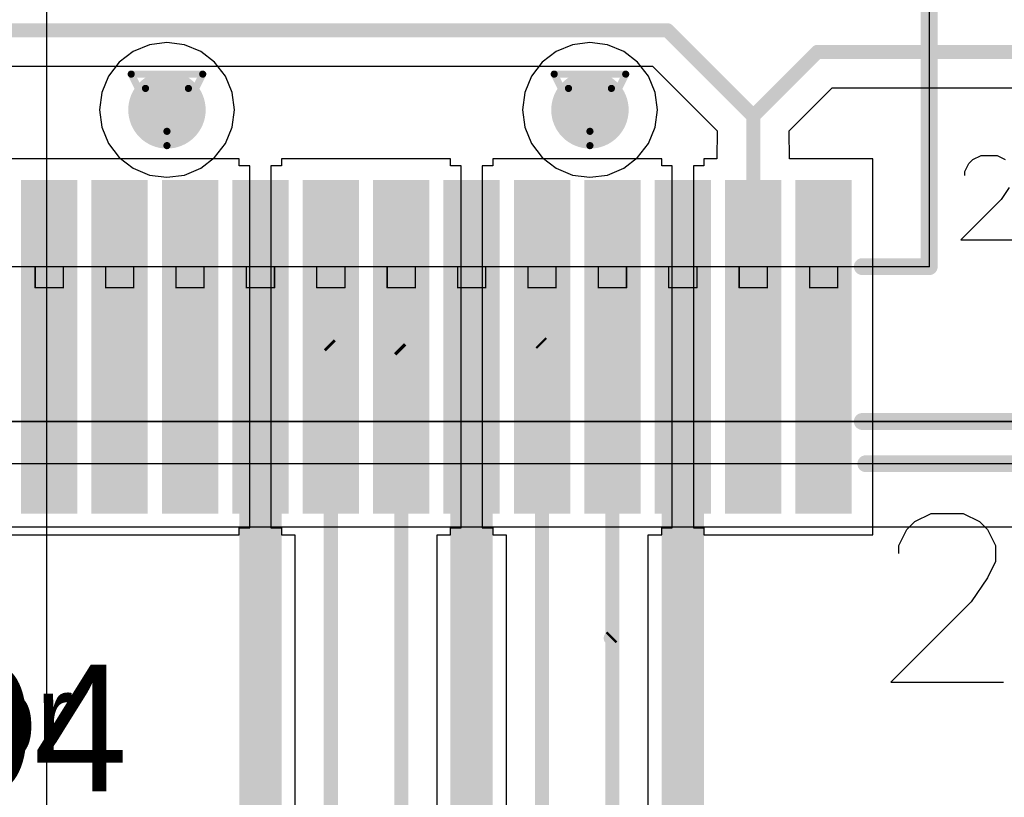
# Model space of a CAD drawing. Header units: millimetres. Extents: x 138 to 555, y 26 to 334.
# Tile 476 of 656: x 281.36 to 288.35, y 143.44 to 148.96. Entities that reach past the tile are written whole.
import ezdxf

# ---------------------------------------------------------------- set-up
doc = ezdxf.new("R2010")
doc.units = ezdxf.units.MM
for name, color, linetype in [('BottomLayer', 5, 'Continuous'), ('DrillDrawing', 1, 'Continuous'), ('Mechanical20', 56, 'Continuous'), ('Mechanical27', 56, 'Continuous'), ('MidLayer1', 16, 'Continuous'), ('MidLayer2', 76, 'Continuous'), ('MidLayer3', 90, 'Continuous'), ('MidLayer4', 156, 'Continuous'), ('MultiLayer', 9, 'Continuous'), ('TopLayer', 1, 'Continuous'), ('TopOverlay', 2, 'Continuous'), ('TopPaste', 8, 'Continuous'), ('TopSolder', 216, 'Continuous'), ('ViaHoleLayer', 16, 'Continuous')]:
    doc.layers.add(name, color=color, linetype=linetype)

# ---------------------------------------------------------------- blocks, each defined once
blk = doc.blocks.new('CON_SAMTEC_QSH_030_01_F_D_A_LCD_MB1230_505')
at = {"layer": 'Mechanical20', "const_width": 0.00999998}
blk.add_lwpolyline([(11.00000086, 4.14999932), (-11.00000086, 4.14999932)], dxfattribs=at)
at = {"layer": 'Mechanical27'}
for p, q in [((-8.22504324, 2.10993482), (-8.624956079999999, 2.10993482)), ((-8.51069672, 1.82428134), (-8.22504324, 2.10993482)), ((-8.5678264, 1.73858682), (-8.51069672, 1.82428134)), ((-8.25360808, 1.62432492), (-8.282172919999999, 1.56719524)), ((-8.25360808, 1.65288976), (-8.25360808, 1.62432492)), ((-8.48212934, 1.51006556), (-8.53926156, 1.5386304)), ((-8.31073776, 1.5386304), (-8.36786998, 1.51006556)), ((-8.282172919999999, 1.56719524), (-8.31073776, 1.5386304)), ((-8.36786998, 1.51006556), (-8.48212934, 1.51006556))]:
    blk.add_line(p, q, dxfattribs=at)
at = {"layer": 'Mechanical27', "const_width": 0.00999998}
for points in [[(10.80000126, 3.70000022), (-10.80000126, 3.70000022)], [(8.60000058, 3.40000082), (-8.60000058, 3.40000082)], [(-7.15000094, 2.45000018), (-7.35000054, 2.45000018)], [(-7.35000054, 2.45000018), (-7.35000054, 2.30000048)], [(-7.15000094, 2.45000018), (-7.15000094, 2.30000048)], [(-6.6499994, 2.45000018), (-6.849999, 2.45000018)], [(-6.849999, 2.45000018), (-6.849999, 2.30000048)], [(-6.6499994, 2.45000018), (-6.6499994, 2.30000048)], [(-6.1500004, 2.45000018), (-6.35, 2.45000018)], [(-6.35, 2.45000018), (-6.35, 2.30000048)], [(-6.1500004, 2.45000018), (-6.1500004, 2.30000048)], [(-5.649998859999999, 2.45000018), (-5.850001, 2.45000018)], [(-5.850001, 2.45000018), (-5.850001, 2.30000048)], [(-5.649998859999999, 2.45000018), (-5.649998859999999, 2.30000048)], [(-5.149999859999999, 2.45000018), (-5.349999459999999, 2.45000018)], [(-5.349999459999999, 2.45000018), (-5.349999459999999, 2.30000048)], [(-5.149999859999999, 2.45000018), (-5.149999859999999, 2.30000048)], [(-4.65000086, 2.45000018), (-4.85000046, 2.45000018)], [(-4.85000046, 2.45000018), (-4.85000046, 2.30000048)], [(-4.65000086, 2.45000018), (-4.65000086, 2.30000048)], [(-4.14999932, 2.45000018), (-4.34999892, 2.45000018)], [(-4.34999892, 2.45000018), (-4.34999892, 2.30000048)], [(-4.14999932, 2.45000018), (-4.14999932, 2.30000048)], [(-3.65000032, 2.45000018), (-3.84999992, 2.45000018)], [(-3.84999992, 2.45000018), (-3.84999992, 2.30000048)], [(-3.65000032, 2.45000018), (-3.65000032, 2.30000048)], [(-3.14999878, 2.45000018), (-3.35000092, 2.45000018)], [(-3.35000092, 2.45000018), (-3.35000092, 2.30000048)], [(-3.14999878, 2.45000018), (-3.14999878, 2.30000048)], [(-2.64999978, 2.45000018), (-2.84999938, 2.45000018)], [(-2.84999938, 2.45000018), (-2.84999938, 2.30000048)], [(-2.64999978, 2.45000018), (-2.64999978, 2.30000048)], [(-2.15000078, 2.45000018), (-2.35000038, 2.45000018)], [(-2.35000038, 2.45000018), (-2.35000038, 2.30000048)], [(-2.15000078, 2.45000018), (-2.15000078, 2.30000048)], [(-1.64999924, 2.45000018), (-1.84999884, 2.45000018)], [(-1.84999884, 2.45000018), (-1.84999884, 2.30000048)], [(-1.64999924, 2.45000018), (-1.64999924, 2.30000048)], [(7.999999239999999, 2.30000048), (-7.999999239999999, 2.30000048)], [(-7.999999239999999, 2.30000048), (-7.999999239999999, 0.2499995)], [(-7.15000094, 2.30000048), (-7.35000054, 2.30000048)], [(-6.6499994, 2.30000048), (-6.849999, 2.30000048)], [(-6.1500004, 2.30000048), (-6.35, 2.30000048)], [(-5.649998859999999, 2.30000048), (-5.850001, 2.30000048)], [(-5.149999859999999, 2.30000048), (-5.349999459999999, 2.30000048)], [(-4.65000086, 2.30000048), (-4.85000046, 2.30000048)], [(-4.14999932, 2.30000048), (-4.34999892, 2.30000048)], [(-3.65000032, 2.30000048), (-3.84999992, 2.30000048)], [(-3.14999878, 2.30000048), (-3.35000092, 2.30000048)], [(-2.64999978, 2.30000048), (-2.84999938, 2.30000048)], [(-2.15000078, 2.30000048), (-2.35000038, 2.30000048)], [(-1.64999924, 2.30000048), (-1.84999884, 2.30000048)]]:
    blk.add_lwpolyline(points, dxfattribs=at)
at = {"layer": 'Mechanical27', "const_width": 0.00499872}
for points in [[(-7.3524999, 2.45000018, 1), (-7.347501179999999, 2.45000018, 1)], [(-7.3524999, 2.45000018, 1), (-7.347501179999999, 2.45000018, 1)], [(-7.1525003, 2.45000018, 1), (-7.147501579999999, 2.45000018, 1)], [(-7.1525003, 2.45000018, 1), (-7.147501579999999, 2.45000018, 1)], [(-6.852498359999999, 2.45000018, 1), (-6.84749964, 2.45000018, 1)], [(-6.852498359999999, 2.45000018, 1), (-6.84749964, 2.45000018, 1)], [(-6.652498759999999, 2.45000018, 1), (-6.64750004, 2.45000018, 1)], [(-6.652498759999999, 2.45000018, 1), (-6.64750004, 2.45000018, 1)], [(-6.352499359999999, 2.45000018, 1), (-6.34750064, 2.45000018, 1)], [(-6.352499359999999, 2.45000018, 1), (-6.34750064, 2.45000018, 1)], [(-6.15249976, 2.45000018, 1), (-6.14750104, 2.45000018, 1)], [(-6.15249976, 2.45000018, 1), (-6.14750104, 2.45000018, 1)], [(-5.85250036, 2.45000018, 1), (-5.84750164, 2.45000018, 1)], [(-5.85250036, 2.45000018, 1), (-5.84750164, 2.45000018, 1)], [(-5.65249822, 2.45000018, 1), (-5.647499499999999, 2.45000018, 1)], [(-5.65249822, 2.45000018, 1), (-5.647499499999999, 2.45000018, 1)], [(-5.35249882, 2.45000018, 1), (-5.3475001, 2.45000018, 1)], [(-5.35249882, 2.45000018, 1), (-5.3475001, 2.45000018, 1)], [(-5.152499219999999, 2.45000018, 1), (-5.1475005, 2.45000018, 1)], [(-5.152499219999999, 2.45000018, 1), (-5.1475005, 2.45000018, 1)], [(-4.852499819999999, 2.45000018, 1), (-4.8475011, 2.45000018, 1)], [(-4.852499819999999, 2.45000018, 1), (-4.8475011, 2.45000018, 1)], [(-4.652500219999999, 2.45000018, 1), (-4.6475015, 2.45000018, 1)], [(-4.652500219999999, 2.45000018, 1), (-4.6475015, 2.45000018, 1)], [(-4.35249828, 2.45000018, 1), (-4.34749956, 2.45000018, 1)], [(-4.35249828, 2.45000018, 1), (-4.34749956, 2.45000018, 1)], [(-4.15249868, 2.45000018, 1), (-4.14749996, 2.45000018, 1)], [(-4.15249868, 2.45000018, 1), (-4.14749996, 2.45000018, 1)], [(-3.85249928, 2.45000018, 1), (-3.84750056, 2.45000018, 1)], [(-3.85249928, 2.45000018, 1), (-3.84750056, 2.45000018, 1)], [(-3.65249968, 2.45000018, 1), (-3.64750096, 2.45000018, 1)], [(-3.65249968, 2.45000018, 1), (-3.64750096, 2.45000018, 1)], [(-3.35250028, 2.45000018, 1), (-3.34750156, 2.45000018, 1)], [(-3.35250028, 2.45000018, 1), (-3.34750156, 2.45000018, 1)], [(-3.15249814, 2.45000018, 1), (-3.14749942, 2.45000018, 1)], [(-3.15249814, 2.45000018, 1), (-3.14749942, 2.45000018, 1)], [(-2.85249874, 2.45000018, 1), (-2.84750002, 2.45000018, 1)], [(-2.85249874, 2.45000018, 1), (-2.84750002, 2.45000018, 1)], [(-2.65249914, 2.45000018, 1), (-2.64750042, 2.45000018, 1)], [(-2.65249914, 2.45000018, 1), (-2.64750042, 2.45000018, 1)], [(-2.35249974, 2.45000018, 1), (-2.34750102, 2.45000018, 1)], [(-2.35249974, 2.45000018, 1), (-2.34750102, 2.45000018, 1)], [(-2.15250014, 2.45000018, 1), (-2.14750142, 2.45000018, 1)], [(-2.15250014, 2.45000018, 1), (-2.14750142, 2.45000018, 1)], [(-1.8524982, 2.45000018, 1), (-1.84749948, 2.45000018, 1)], [(-1.8524982, 2.45000018, 1), (-1.84749948, 2.45000018, 1)], [(-1.6524986, 2.45000018, 1), (-1.64749988, 2.45000018, 1)], [(-1.6524986, 2.45000018, 1), (-1.64749988, 2.45000018, 1)], [(-8.0024986, 2.30000048, 1), (-7.997499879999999, 2.30000048, 1)], [(-8.0024986, 2.30000048, 1), (-7.997499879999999, 2.30000048, 1)], [(-7.3524999, 2.30000048, 1), (-7.347501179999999, 2.30000048, 1)], [(-7.3524999, 2.30000048, 1), (-7.347501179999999, 2.30000048, 1)], [(-7.1525003, 2.30000048, 1), (-7.147501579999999, 2.30000048, 1)], [(-7.1525003, 2.30000048, 1), (-7.147501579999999, 2.30000048, 1)], [(-6.852498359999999, 2.30000048, 1), (-6.84749964, 2.30000048, 1)], [(-6.852498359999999, 2.30000048, 1), (-6.84749964, 2.30000048, 1)], [(-6.652498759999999, 2.30000048, 1), (-6.64750004, 2.30000048, 1)], [(-6.652498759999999, 2.30000048, 1), (-6.64750004, 2.30000048, 1)], [(-6.352499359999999, 2.30000048, 1), (-6.34750064, 2.30000048, 1)], [(-6.352499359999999, 2.30000048, 1), (-6.34750064, 2.30000048, 1)], [(-6.15249976, 2.30000048, 1), (-6.14750104, 2.30000048, 1)], [(-6.15249976, 2.30000048, 1), (-6.14750104, 2.30000048, 1)], [(-5.85250036, 2.30000048, 1), (-5.84750164, 2.30000048, 1)], [(-5.85250036, 2.30000048, 1), (-5.84750164, 2.30000048, 1)], [(-5.65249822, 2.30000048, 1), (-5.647499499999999, 2.30000048, 1)], [(-5.65249822, 2.30000048, 1), (-5.647499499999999, 2.30000048, 1)], [(-5.35249882, 2.30000048, 1), (-5.3475001, 2.30000048, 1)], [(-5.35249882, 2.30000048, 1), (-5.3475001, 2.30000048, 1)], [(-5.152499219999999, 2.30000048, 1), (-5.1475005, 2.30000048, 1)], [(-5.152499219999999, 2.30000048, 1), (-5.1475005, 2.30000048, 1)], [(-4.852499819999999, 2.30000048, 1), (-4.8475011, 2.30000048, 1)], [(-4.852499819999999, 2.30000048, 1), (-4.8475011, 2.30000048, 1)], [(-4.652500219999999, 2.30000048, 1), (-4.6475015, 2.30000048, 1)], [(-4.652500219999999, 2.30000048, 1), (-4.6475015, 2.30000048, 1)], [(-4.35249828, 2.30000048, 1), (-4.34749956, 2.30000048, 1)], [(-4.35249828, 2.30000048, 1), (-4.34749956, 2.30000048, 1)], [(-4.15249868, 2.30000048, 1), (-4.14749996, 2.30000048, 1)], [(-4.15249868, 2.30000048, 1), (-4.14749996, 2.30000048, 1)], [(-3.85249928, 2.30000048, 1), (-3.84750056, 2.30000048, 1)], [(-3.85249928, 2.30000048, 1), (-3.84750056, 2.30000048, 1)], [(-3.65249968, 2.30000048, 1), (-3.64750096, 2.30000048, 1)], [(-3.65249968, 2.30000048, 1), (-3.64750096, 2.30000048, 1)], [(-3.35250028, 2.30000048, 1), (-3.34750156, 2.30000048, 1)], [(-3.35250028, 2.30000048, 1), (-3.34750156, 2.30000048, 1)], [(-3.15249814, 2.30000048, 1), (-3.14749942, 2.30000048, 1)], [(-3.15249814, 2.30000048, 1), (-3.14749942, 2.30000048, 1)], [(-2.85249874, 2.30000048, 1), (-2.84750002, 2.30000048, 1)], [(-2.85249874, 2.30000048, 1), (-2.84750002, 2.30000048, 1)], [(-2.65249914, 2.30000048, 1), (-2.64750042, 2.30000048, 1)], [(-2.65249914, 2.30000048, 1), (-2.64750042, 2.30000048, 1)], [(-2.35249974, 2.30000048, 1), (-2.34750102, 2.30000048, 1)], [(-2.35249974, 2.30000048, 1), (-2.34750102, 2.30000048, 1)], [(-2.15250014, 2.30000048, 1), (-2.14750142, 2.30000048, 1)], [(-2.15250014, 2.30000048, 1), (-2.14750142, 2.30000048, 1)], [(-1.8524982, 2.30000048, 1), (-1.84749948, 2.30000048, 1)], [(-1.8524982, 2.30000048, 1), (-1.84749948, 2.30000048, 1)], [(-1.6524986, 2.30000048, 1), (-1.64749988, 2.30000048, 1)], [(-1.6524986, 2.30000048, 1), (-1.64749988, 2.30000048, 1)]]:
    blk.add_lwpolyline(points, format="xyb", close=True, dxfattribs=at)
at = {"layer": 'TopLayer'}
for points in [[(-7.400000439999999, 4.00499834), (-7.400000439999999, 1.73500034), (-7.10000104, 4.00499834), (-7.10000104, 1.73500034)], [(-6.8999989, 4.00499834), (-6.8999989, 1.73500034), (-6.5999995, 4.00499834), (-6.5999995, 1.73500034)], [(-6.3999999, 4.00499834), (-6.3999999, 1.73500034), (-6.100000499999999, 4.00499834), (-6.100000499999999, 1.73500034)], [(-5.900000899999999, 4.00499834), (-5.900000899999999, 1.73500034), (-5.600001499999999, 4.00499834), (-5.600001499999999, 1.73500034)], [(-5.39999936, 4.00499834), (-5.39999936, 1.73500034), (-5.09999996, 4.00499834), (-5.09999996, 1.73500034)], [(-4.90000036, 4.00499834), (-4.90000036, 1.73500034), (-4.60000096, 4.00499834), (-4.60000096, 1.73500034)], [(-4.39999882, 4.00499834), (-4.39999882, 1.73500034), (-4.09999942, 4.00499834), (-4.09999942, 1.73500034)], [(-3.89999982, 4.00499834), (-3.89999982, 1.73500034), (-3.60000042, 4.00499834), (-3.60000042, 1.73500034)], [(-3.40000082, 4.00499834), (-3.40000082, 1.73500034), (-3.10000142, 4.00499834), (-3.10000142, 1.73500034)], [(-2.89999928, 4.00499834), (-2.89999928, 1.73500034), (-2.59999988, 4.00499834), (-2.59999988, 1.73500034)], [(-2.40000028, 4.00499834), (-2.40000028, 1.73500034), (-2.10000088, 4.00499834), (-2.10000088, 1.73500034)], [(-1.89999874, 4.00499834), (-1.89999874, 1.73500034), (-1.59999934, 4.00499834), (-1.59999934, 1.73500034)]]:
    blk.add_solid(points, dxfattribs=at)
at = {"layer": 'TopOverlay'}
for p, q in [((-7.7275182, 5.252491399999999), (-8.527346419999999, 5.252491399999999)), ((-8.29882516, 4.68118444), (-7.7275182, 5.252491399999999)), ((-8.41308452, 4.50979286), (-8.29882516, 4.68118444)), ((-8.47021674, 4.395530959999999), (-8.41308452, 4.50979286)), ((-8.47021674, 4.2812716), (-8.47021674, 4.395530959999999)), ((-7.78464788, 4.338401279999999), (-7.78464788, 4.2812716)), ((-8.41308452, 4.167009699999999), (-8.47021674, 4.2812716)), ((-7.78464788, 4.2812716), (-7.841780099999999, 4.167009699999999)), ((-8.355954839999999, 4.109880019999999), (-8.41308452, 4.167009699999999)), ((-7.841780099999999, 4.167009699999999), (-7.898909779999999, 4.109880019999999)), ((-8.24169294, 4.0527478), (-8.355954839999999, 4.109880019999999)), ((-7.898909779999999, 4.109880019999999), (-8.01317168, 4.0527478)), ((-8.01317168, 4.0527478), (-8.24169294, 4.0527478))]:
    blk.add_line(p, q, dxfattribs=at)
at = {"layer": 'TopOverlay', "const_width": 0.11999976}
for points in [[(-7.55000014, 3.70000022), (-10.80000126, 3.70000022)], [(-7.52499892, 3.40000082), (-8.59999804, 3.40000082)], [(-7.999999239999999, 2.30000048), (-7.999999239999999, 0.3499993)], [(-7.52499892, 2.30000048), (-7.999999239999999, 2.30000048)]]:
    blk.add_lwpolyline(points, dxfattribs=at)
at = {"layer": 'TopOverlay', "const_width": 0.05999988}
for points in [[(-7.58000008, 3.70000022, 1), (-7.520000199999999, 3.70000022, 1)], [(-7.55499886, 3.40000082, 1), (-7.494998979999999, 3.40000082, 1)], [(-8.029999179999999, 2.30000048, 1), (-7.9699993, 2.30000048, 1)], [(-8.029999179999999, 2.30000048, 1), (-7.9699993, 2.30000048, 1)], [(-7.55499886, 2.30000048, 1), (-7.494998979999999, 2.30000048, 1)]]:
    blk.add_lwpolyline(points, format="xyb", close=True, dxfattribs=at)
at = {"layer": 'TopPaste'}
for points in [[(-7.400000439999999, 4.00499834), (-7.400000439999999, 1.73500034), (-7.10000104, 4.00499834), (-7.10000104, 1.73500034)], [(-6.8999989, 4.00499834), (-6.8999989, 1.73500034), (-6.5999995, 4.00499834), (-6.5999995, 1.73500034)], [(-6.3999999, 4.00499834), (-6.3999999, 1.73500034), (-6.100000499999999, 4.00499834), (-6.100000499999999, 1.73500034)], [(-5.900000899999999, 4.00499834), (-5.900000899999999, 1.73500034), (-5.600001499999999, 4.00499834), (-5.600001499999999, 1.73500034)], [(-5.39999936, 4.00499834), (-5.39999936, 1.73500034), (-5.09999996, 4.00499834), (-5.09999996, 1.73500034)], [(-4.90000036, 4.00499834), (-4.90000036, 1.73500034), (-4.60000096, 4.00499834), (-4.60000096, 1.73500034)], [(-4.39999882, 4.00499834), (-4.39999882, 1.73500034), (-4.09999942, 4.00499834), (-4.09999942, 1.73500034)], [(-3.89999982, 4.00499834), (-3.89999982, 1.73500034), (-3.60000042, 4.00499834), (-3.60000042, 1.73500034)], [(-3.40000082, 4.00499834), (-3.40000082, 1.73500034), (-3.10000142, 4.00499834), (-3.10000142, 1.73500034)], [(-2.89999928, 4.00499834), (-2.89999928, 1.73500034), (-2.59999988, 4.00499834), (-2.59999988, 1.73500034)], [(-2.40000028, 4.00499834), (-2.40000028, 1.73500034), (-2.10000088, 4.00499834), (-2.10000088, 1.73500034)], [(-1.89999874, 4.00499834), (-1.89999874, 1.73500034), (-1.59999934, 4.00499834), (-1.59999934, 1.73500034)]]:
    blk.add_solid(points, dxfattribs=at)
at = {"layer": 'TopSolder'}
for points in [[(-7.45000034, 4.05499824), (-7.45000034, 1.68500044), (-7.05000114, 4.05499824), (-7.05000114, 1.68500044)], [(-6.949998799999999, 4.05499824), (-6.949998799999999, 1.68500044), (-6.5499996, 4.05499824), (-6.5499996, 1.68500044)], [(-6.4499998, 4.05499824), (-6.4499998, 1.68500044), (-6.0500006, 4.05499824), (-6.0500006, 1.68500044)], [(-5.9500008, 4.05499824), (-5.9500008, 1.68500044), (-5.5500016, 4.05499824), (-5.5500016, 1.68500044)], [(-5.449999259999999, 4.05499824), (-5.449999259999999, 1.68500044), (-5.050000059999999, 4.05499824), (-5.050000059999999, 1.68500044)], [(-4.950000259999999, 4.05499824), (-4.950000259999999, 1.68500044), (-4.55000106, 4.05499824), (-4.55000106, 1.68500044)], [(-4.44999872, 4.05499824), (-4.44999872, 1.68500044), (-4.04999952, 4.05499824), (-4.04999952, 1.68500044)], [(-3.94999972, 4.05499824), (-3.94999972, 1.68500044), (-3.55000052, 4.05499824), (-3.55000052, 1.68500044)], [(-3.45000072, 4.05499824), (-3.45000072, 1.68500044), (-3.05000152, 4.05499824), (-3.05000152, 1.68500044)], [(-2.94999918, 4.05499824), (-2.94999918, 1.68500044), (-2.54999998, 4.05499824), (-2.54999998, 1.68500044)], [(-2.45000018, 4.05499824), (-2.45000018, 1.68500044), (-2.05000098, 4.05499824), (-2.05000098, 1.68500044)], [(-1.94999864, 4.05499824), (-1.94999864, 1.68500044), (-1.54999944, 4.05499824), (-1.54999944, 1.68500044)]]:
    blk.add_solid(points, dxfattribs=at)

msp = doc.modelspace()

# ---------------------------------------------------------------- linework, layer by layer
at = {"layer": 'BottomLayer'}
msp.add_line((281.55406986, 136.86013776), (281.55406986, 152.94294786), dxfattribs=at)
at = {"layer": 'BottomLayer', "const_width": 0.27499818}
for points in [[(282.26920178, 148.32087684, 1), (282.5442025, 148.32087684, 1)], [(285.2733944, 148.32087684, 1), (285.54839512, 148.32087684, 1)]]:
    msp.add_lwpolyline(points, format="xyb", close=True, dxfattribs=at)
at = {"layer": 'DrillDrawing', "const_width": 0.0508}
for points in [[(282.15270214, 148.57487684), (282.66070214, 148.57487684)], [(282.15270214, 148.57487684), (282.40670214, 148.06687684)], [(282.40670214, 148.06687684), (282.66070214, 148.57487684)], [(285.15689476, 148.57487684), (285.66489476, 148.57487684)], [(285.15689476, 148.57487684), (285.41089476, 148.06687684)], [(285.41089476, 148.06687684), (285.66489476, 148.57487684)], [(282.25430214, 148.47327684), (282.55910214, 148.47327684)], [(282.25430214, 148.47327684), (282.40670214, 148.16847684)], [(282.40670214, 148.16847684), (282.55910214, 148.47327684)], [(285.25849476, 148.47327684), (285.56329476, 148.47327684)], [(285.25849476, 148.47327684), (285.41089476, 148.16847684)], [(285.41089476, 148.16847684), (285.56329476, 148.47327684)]]:
    msp.add_lwpolyline(points, dxfattribs=at)
at = {"layer": 'DrillDrawing', "const_width": 0.0254}
for points in [[(282.14000214, 148.57487684, 1), (282.16540214, 148.57487684, 1)], [(282.14000214, 148.57487684, 1), (282.16540214, 148.57487684, 1)], [(282.64800214, 148.57487684, 1), (282.67340214, 148.57487684, 1)], [(282.64800214, 148.57487684, 1), (282.67340214, 148.57487684, 1)], [(285.14419476, 148.57487684, 1), (285.16959476, 148.57487684, 1)], [(285.14419476, 148.57487684, 1), (285.16959476, 148.57487684, 1)], [(285.65219476, 148.57487684, 1), (285.67759476, 148.57487684, 1)], [(285.65219476, 148.57487684, 1), (285.67759476, 148.57487684, 1)], [(282.24160214, 148.47327684, 1), (282.26700214, 148.47327684, 1)], [(282.24160214, 148.47327684, 1), (282.26700214, 148.47327684, 1)], [(282.54640214, 148.47327684, 1), (282.57180214, 148.47327684, 1)], [(282.54640214, 148.47327684, 1), (282.57180214, 148.47327684, 1)], [(285.24579476, 148.47327684, 1), (285.27119476, 148.47327684, 1)], [(285.24579476, 148.47327684, 1), (285.27119476, 148.47327684, 1)], [(285.55059476, 148.47327684, 1), (285.57599476, 148.47327684, 1)], [(285.55059476, 148.47327684, 1), (285.57599476, 148.47327684, 1)], [(282.39400214, 148.16847684, 1), (282.41940214, 148.16847684, 1)], [(282.39400214, 148.16847684, 1), (282.41940214, 148.16847684, 1)], [(285.39819476, 148.16847684, 1), (285.42359476, 148.16847684, 1)], [(285.39819476, 148.16847684, 1), (285.42359476, 148.16847684, 1)], [(282.39400214, 148.06687684, 1), (282.41940214, 148.06687684, 1)], [(282.39400214, 148.06687684, 1), (282.41940214, 148.06687684, 1)], [(285.39819476, 148.06687684, 1), (285.42359476, 148.06687684, 1)], [(285.39819476, 148.06687684, 1), (285.42359476, 148.06687684, 1)]]:
    msp.add_lwpolyline(points, format="xyb", close=True, dxfattribs=at)
at = {"layer": 'MidLayer1'}
for p, q in [((282.28270188, 148.7836496), (282.1671522, 148.73578838)), ((282.40670214, 148.79997418), (282.28270188, 148.7836496)), ((282.5307024, 148.7836496), (282.40670214, 148.79997418)), ((282.64625208, 148.73578838), (282.5307024, 148.7836496)), ((285.2868945, 148.7836496), (285.17134736, 148.73578838)), ((285.41089476, 148.79997418), (285.2868945, 148.7836496)), ((285.53489502, 148.7836496), (285.41089476, 148.79997418)), ((285.65044216, 148.73578838), (285.53489502, 148.7836496)), ((282.1671522, 148.73578838), (282.06792964, 148.65964934)), ((282.74547464, 148.65964934), (282.64625208, 148.73578838)), ((285.17134736, 148.73578838), (285.07212226, 148.65964934)), ((285.74966726, 148.65964934), (285.65044216, 148.73578838)), ((282.06792964, 148.65964934), (281.9917906, 148.56042424)), ((282.82161368, 148.56042424), (282.74547464, 148.65964934)), ((285.07212226, 148.65964934), (284.99598322, 148.56042424)), ((285.8258063, 148.56042424), (285.74966726, 148.65964934)), ((281.9917906, 148.56042424), (281.94392938, 148.4448771)), ((282.8694749, 148.4448771), (282.82161368, 148.56042424)), ((284.99598322, 148.56042424), (284.948122, 148.4448771)), ((285.87366752, 148.4448771), (285.8258063, 148.56042424)), ((281.94392938, 148.4448771), (281.9276048, 148.32087684)), ((282.88579948, 148.32087684), (282.8694749, 148.4448771)), ((284.948122, 148.4448771), (284.93179742, 148.32087684)), ((285.8899921, 148.32087684), (285.87366752, 148.4448771)), ((281.9276048, 148.32087684), (281.94392938, 148.19687658)), ((282.8694749, 148.19687658), (282.88579948, 148.32087684)), ((284.93179742, 148.32087684), (284.948122, 148.19687658)), ((285.87366752, 148.19687658), (285.8899921, 148.32087684)), ((281.94392938, 148.19687658), (281.9917906, 148.08132944)), ((282.82161368, 148.08132944), (282.8694749, 148.19687658)), ((284.948122, 148.19687658), (284.99598322, 148.08132944)), ((285.8258063, 148.08132944), (285.87366752, 148.19687658)), ((281.9917906, 148.08132944), (282.06792964, 147.98210434)), ((282.74547464, 147.98210434), (282.82161368, 148.08132944)), ((284.99598322, 148.08132944), (285.07212226, 147.98210434)), ((285.74966726, 147.98210434), (285.8258063, 148.08132944)), ((282.06792964, 147.98210434), (282.1671522, 147.9059653)), ((282.64625208, 147.9059653), (282.74547464, 147.98210434)), ((285.07212226, 147.98210434), (285.17134736, 147.9059653)), ((285.65044216, 147.9059653), (285.74966726, 147.98210434)), ((282.1671522, 147.9059653), (282.28270188, 147.85810408)), ((282.5307024, 147.85810408), (282.64625208, 147.9059653)), ((285.17134736, 147.9059653), (285.2868945, 147.85810408)), ((285.53489502, 147.85810408), (285.65044216, 147.9059653)), ((282.28270188, 147.85810408), (282.40670214, 147.8417795)), ((282.40670214, 147.8417795), (282.5307024, 147.85810408)), ((285.2868945, 147.85810408), (285.41089476, 147.8417795)), ((285.41089476, 147.8417795), (285.53489502, 147.85810408))]:
    msp.add_line(p, q, dxfattribs=at)
at = {"layer": 'MidLayer1', "const_width": 0.27499818}
for points in [[(282.26920178, 148.32087684, 1), (282.5442025, 148.32087684, 1)], [(285.2733944, 148.32087684, 1), (285.54839512, 148.32087684, 1)]]:
    msp.add_lwpolyline(points, format="xyb", close=True, dxfattribs=at)
at = {"layer": 'MidLayer2', "const_width": 0.27499818}
for points in [[(282.26920178, 148.32087684, 1), (282.5442025, 148.32087684, 1)], [(285.2733944, 148.32087684, 1), (285.54839512, 148.32087684, 1)]]:
    msp.add_lwpolyline(points, format="xyb", close=True, dxfattribs=at)
at = {"layer": 'MidLayer3', "const_width": 0.27499818}
for points in [[(282.26920178, 148.32087684, 1), (282.5442025, 148.32087684, 1)], [(285.2733944, 148.32087684, 1), (285.54839512, 148.32087684, 1)]]:
    msp.add_lwpolyline(points, format="xyb", close=True, dxfattribs=at)
at = {"layer": 'MidLayer4'}
for p, q in [((282.28270188, 148.7836496), (282.1671522, 148.73578838)), ((282.40670214, 148.79997418), (282.28270188, 148.7836496)), ((282.5307024, 148.7836496), (282.40670214, 148.79997418)), ((282.64625208, 148.73578838), (282.5307024, 148.7836496)), ((285.2868945, 148.7836496), (285.17134736, 148.73578838)), ((285.41089476, 148.79997418), (285.2868945, 148.7836496)), ((285.53489502, 148.7836496), (285.41089476, 148.79997418)), ((285.65044216, 148.73578838), (285.53489502, 148.7836496)), ((282.1671522, 148.73578838), (282.06792964, 148.65964934)), ((282.74547464, 148.65964934), (282.64625208, 148.73578838)), ((285.17134736, 148.73578838), (285.07212226, 148.65964934)), ((285.74966726, 148.65964934), (285.65044216, 148.73578838)), ((282.06792964, 148.65964934), (281.9917906, 148.56042424)), ((282.82161368, 148.56042424), (282.74547464, 148.65964934)), ((285.07212226, 148.65964934), (284.99598322, 148.56042424)), ((285.8258063, 148.56042424), (285.74966726, 148.65964934)), ((281.9917906, 148.56042424), (281.94392938, 148.4448771)), ((282.8694749, 148.4448771), (282.82161368, 148.56042424)), ((284.99598322, 148.56042424), (284.948122, 148.4448771)), ((285.87366752, 148.4448771), (285.8258063, 148.56042424)), ((281.94392938, 148.4448771), (281.9276048, 148.32087684)), ((282.88579948, 148.32087684), (282.8694749, 148.4448771)), ((284.948122, 148.4448771), (284.93179742, 148.32087684)), ((285.8899921, 148.32087684), (285.87366752, 148.4448771)), ((281.9276048, 148.32087684), (281.94392938, 148.19687658)), ((282.8694749, 148.19687658), (282.88579948, 148.32087684)), ((284.93179742, 148.32087684), (284.948122, 148.19687658)), ((285.87366752, 148.19687658), (285.8899921, 148.32087684)), ((281.94392938, 148.19687658), (281.9917906, 148.08132944)), ((282.82161368, 148.08132944), (282.8694749, 148.19687658)), ((284.948122, 148.19687658), (284.99598322, 148.08132944)), ((285.8258063, 148.08132944), (285.87366752, 148.19687658)), ((281.9917906, 148.08132944), (282.06792964, 147.98210434)), ((282.74547464, 147.98210434), (282.82161368, 148.08132944)), ((284.99598322, 148.08132944), (285.07212226, 147.98210434)), ((285.74966726, 147.98210434), (285.8258063, 148.08132944)), ((282.06792964, 147.98210434), (282.1671522, 147.9059653)), ((282.64625208, 147.9059653), (282.74547464, 147.98210434)), ((285.07212226, 147.98210434), (285.17134736, 147.9059653)), ((285.65044216, 147.9059653), (285.74966726, 147.98210434)), ((282.1671522, 147.9059653), (282.28270188, 147.85810408)), ((282.5307024, 147.85810408), (282.64625208, 147.9059653)), ((285.17134736, 147.9059653), (285.2868945, 147.85810408)), ((285.53489502, 147.85810408), (285.65044216, 147.9059653)), ((282.28270188, 147.85810408), (282.40670214, 147.8417795)), ((282.40670214, 147.8417795), (282.5307024, 147.85810408)), ((285.2868945, 147.85810408), (285.41089476, 147.8417795)), ((285.41089476, 147.8417795), (285.53489502, 147.85810408))]:
    msp.add_line(p, q, dxfattribs=at)
at = {"layer": 'MidLayer4', "const_width": 0.27499818}
for points in [[(282.26920178, 148.32087684, 1), (282.5442025, 148.32087684, 1)], [(285.2733944, 148.32087684, 1), (285.54839512, 148.32087684, 1)]]:
    msp.add_lwpolyline(points, format="xyb", close=True, dxfattribs=at)
at = {"layer": 'MultiLayer', "const_width": 0.27499818}
for points in [[(282.26920178, 148.32087684, 1), (282.5442025, 148.32087684, 1)], [(285.2733944, 148.32087684, 1), (285.54839512, 148.32087684, 1)]]:
    msp.add_lwpolyline(points, format="xyb", close=True, dxfattribs=at)
at = {"layer": 'TopLayer'}
for p, q in [((278.23238232, 148.63169156), (285.85508996, 148.63169156)), ((285.85508996, 148.63169156), (286.31439308, 148.1723859)), ((286.8265155, 148.1723859), (287.13168634, 148.47755674)), ((287.13168634, 148.47755674), (288.95114422, 148.47755674)), ((286.31439308, 148.1723859), (286.31274208, 147.9723863)), ((286.82816142, 147.9723863), (286.8265155, 148.1723859)), ((282.92045524, 147.9723863), (272.22045632, 147.9723863)), ((282.92045524, 147.9223864), (282.92045524, 147.9723863)), ((284.42045478, 147.9723863), (283.22045718, 147.9723863)), ((283.22045718, 147.9723863), (283.22045718, 147.9223864)), ((284.42045478, 147.9223864), (284.42045478, 147.9723863)), ((285.92045686, 147.9723863), (284.72045672, 147.9723863)), ((284.72045672, 147.9723863), (284.72045672, 147.9223864)), ((285.92045686, 147.9223864), (285.92045686, 147.9723863)), ((286.31274208, 147.9723863), (286.22045626, 147.9723863)), ((286.22045626, 147.9723863), (286.22045626, 147.9223864)), ((287.4204564, 147.9723863), (286.82816142, 147.9723863)), ((287.4204564, 145.3023891), (287.4204564, 147.9723863)), ((282.99546652, 147.9223864), (282.92045524, 147.9223864)), ((282.99546652, 146.63738516), (282.99546652, 147.9223864)), ((283.22045718, 147.9223864), (283.14546368, 147.9223864)), ((283.14546368, 147.9223864), (283.14546368, 146.63738516)), ((284.4954686, 147.9223864), (284.42045478, 147.9223864)), ((284.4954686, 146.63738262), (284.4954686, 147.9223864)), ((284.72045672, 147.9223864), (284.64546576, 147.9223864)), ((284.64546576, 147.9223864), (284.64546576, 146.63738262)), ((285.99545036, 147.9223864), (285.92045686, 147.9223864)), ((285.99545036, 146.6374004), (285.99545036, 147.9223864)), ((286.22045626, 147.9223864), (286.14544752, 147.9223864)), ((286.14544752, 147.9223864), (286.14544752, 146.6374004)), ((282.99546652, 145.352389), (282.99546652, 146.63738516)), ((283.14546368, 146.63738516), (283.14546368, 145.352389)), ((284.4954686, 145.352389), (284.4954686, 146.63738262)), ((284.64546576, 146.63738262), (284.64546576, 145.352389)), ((285.99545036, 145.352389), (285.99545036, 146.6374004)), ((286.14544752, 146.6374004), (286.14544752, 145.352389)), ((282.92045524, 145.3023891), (282.92045524, 145.352389)), ((282.92045524, 145.352389), (282.99546652, 145.352389)), ((283.14546368, 145.352389), (283.22045718, 145.352389)), ((283.22045718, 145.352389), (283.22045718, 145.3023891)), ((284.42045478, 145.3023891), (284.42045478, 145.352389)), ((284.42045478, 145.352389), (284.4954686, 145.352389)), ((284.64546576, 145.352389), (284.72045672, 145.352389)), ((284.72045672, 145.352389), (284.72045672, 145.3023891)), ((285.92045686, 145.3023891), (285.92045686, 145.352389)), ((285.92045686, 145.352389), (285.99545036, 145.352389)), ((286.14544752, 145.352389), (286.22045626, 145.352389)), ((286.22045626, 145.352389), (286.22045626, 145.3023891)), ((280.15433682, 145.3023891), (282.92045524, 145.3023891)), ((283.22045718, 145.3023891), (283.3155497, 145.3023891)), ((283.3155497, 145.3023891), (283.3155497, 141.82946488)), ((284.32536734, 142.73708054), (284.32536734, 145.3023891)), ((284.32536734, 145.3023891), (284.42045478, 145.3023891)), ((284.72045672, 145.3023891), (284.8155721, 145.3023891)), ((284.8155721, 145.3023891), (284.8155721, 142.01820212)), ((285.82535418, 144.57977942), (285.82535418, 145.3023891)), ((285.82535418, 145.3023891), (285.92045686, 145.3023891)), ((286.22045626, 145.3023891), (287.4204564, 145.3023891)), ((285.82533894, 144.57970322), (285.82535418, 144.57977942)), ((285.82533894, 143.00397104), (285.82533894, 144.57970322))]:
    msp.add_line(p, q, dxfattribs=at)
for points, const_width in [([(278.23142982, 148.88658818), (285.96067014, 148.88658818)], 0.0999998), ([(285.96067014, 148.88658818), (286.57045556, 148.27680276)], 0.0999998), ([(286.57045556, 148.27680276), (287.02610616, 148.73245336)], 0.0999998), ([(287.02610616, 148.73245336), (288.95114422, 148.73245336)], 0.0999998), ([(286.57045556, 148.27680276), (286.57045556, 148.27706184)], 0.0999998), ([(286.57045556, 146.6373877), (286.57045556, 148.27680276)], 0.0999998), ([(284.57044432, 142.87865252), (284.57044432, 146.64459876)], 0.2999994), ([(286.07045656, 144.23299068), (286.07045656, 146.6373877)], 0.2999994), ([(283.0565205, 146.62755536), (283.07047272, 146.61360314)], 0.2999994), ([(283.07047272, 142.89386712), (283.07047272, 146.61360314)], 0.2999994), ([(285.05973722, 146.66972952), (285.07046872, 146.65899802)], 0.0999998), ([(283.555567, 146.65567062), (283.57044632, 146.6407913)], 0.0999998), ([(283.57044632, 141.44918624), (283.57044632, 146.6407913)], 0.0999998), ([(284.0546135, 146.62755536), (284.07047072, 146.61169814)], 0.0999998), ([(284.07047072, 142.3150443), (284.07047072, 146.61169814)], 0.0999998), ([(285.07046872, 141.64517518), (285.07046872, 146.65899802)], 0.0999998), ([(285.57045756, 144.57977942), (285.57045756, 146.6373877)], 0.0999998), ([(286.07046672, 143.1975546), (286.07046672, 144.63736376)], 0.2999994), ([(285.55878626, 144.56810812), (285.57044232, 144.57976418)], 0.0999998), ([(285.57044232, 144.57976418), (285.57045756, 144.57977942)], 0.0999998), ([(285.57044232, 142.5828619), (285.57044232, 144.57976418)], 0.0999998), ([(286.0691383, 144.23167242), (286.07045656, 144.23299068)], 0.2999994)]:
    msp.add_lwpolyline(points, dxfattribs=dict(at, const_width=const_width))
for points, const_width in [([(285.93567146, 148.88658818, 1), (285.98566882, 148.88658818, 1)], 0.0499999), ([(285.93567146, 148.88658818, 1), (285.98566882, 148.88658818, 1)], 0.0499999), ([(287.00110748, 148.73245336, 1), (287.05110484, 148.73245336, 1)], 0.0499999), ([(287.00110748, 148.73245336, 1), (287.05110484, 148.73245336, 1)], 0.0499999), ([(282.26920178, 148.32087684, 1), (282.5442025, 148.32087684, 1)], 0.27499818), ([(285.2733944, 148.32087684, 1), (285.54839512, 148.32087684, 1)], 0.27499818), ([(286.54545688, 148.27706184, 1), (286.59545424, 148.27706184, 1)], 0.0499999), ([(286.54545688, 148.27680276, 1), (286.59545424, 148.27680276, 1)], 0.0499999), ([(286.54545688, 148.27680276, 1), (286.59545424, 148.27680276, 1)], 0.0499999), ([(286.54545688, 148.27680276, 1), (286.59545424, 148.27680276, 1)], 0.0499999), ([(286.54545688, 148.27680276, 1), (286.59545424, 148.27680276, 1)], 0.0499999), ([(284.49544574, 146.64459876, 1), (284.6454429, 146.64459876, 1)], 0.1499997), ([(285.99545798, 146.6373877, 1), (286.14545514, 146.6373877, 1)], 0.1499997), ([(282.98152192, 146.62755536, 1), (283.13151908, 146.62755536, 1)], 0.1499997), ([(282.99547414, 146.61360314, 1), (283.1454713, 146.61360314, 1)], 0.1499997), ([(282.99547414, 146.61360314, 1), (283.1454713, 146.61360314, 1)], 0.1499997), ([(285.03473854, 146.66972952, 1), (285.0847359, 146.66972952, 1)], 0.0499999), ([(283.53056832, 146.65567062, 1), (283.58056568, 146.65567062, 1)], 0.0499999), ([(283.54544764, 146.6407913, 1), (283.595445, 146.6407913, 1)], 0.0499999), ([(283.54544764, 146.6407913, 1), (283.595445, 146.6407913, 1)], 0.0499999), ([(284.02961482, 146.62755536, 1), (284.07961218, 146.62755536, 1)], 0.0499999), ([(284.04547204, 146.61169814, 1), (284.0954694, 146.61169814, 1)], 0.0499999), ([(284.04547204, 146.61169814, 1), (284.0954694, 146.61169814, 1)], 0.0499999), ([(285.04547004, 146.65899802, 1), (285.0954674, 146.65899802, 1)], 0.0499999), ([(285.04547004, 146.65899802, 1), (285.0954674, 146.65899802, 1)], 0.0499999), ([(285.54545888, 146.6373877, 1), (285.59545624, 146.6373877, 1)], 0.0499999), ([(286.54545688, 146.6373877, 1), (286.59545424, 146.6373877, 1)], 0.0499999), ([(285.99546814, 144.63736376, 1), (286.1454653, 144.63736376, 1)], 0.1499997), ([(285.53378758, 144.56810812, 1), (285.58378494, 144.56810812, 1)], 0.0499999), ([(285.54544364, 144.57976418, 1), (285.595441, 144.57976418, 1)], 0.0499999), ([(285.54544364, 144.57976418, 1), (285.595441, 144.57976418, 1)], 0.0499999), ([(285.54544364, 144.57976418, 1), (285.595441, 144.57976418, 1)], 0.0499999), ([(285.54545888, 144.57977942, 1), (285.59545624, 144.57977942, 1)], 0.0499999), ([(285.54545888, 144.57977942, 1), (285.59545624, 144.57977942, 1)], 0.0499999), ([(285.99413972, 144.23167242, 1), (286.14413688, 144.23167242, 1)], 0.1499997), ([(285.99545798, 144.23299068, 1), (286.14545514, 144.23299068, 1)], 0.1499997), ([(285.99545798, 144.23299068, 1), (286.14545514, 144.23299068, 1)], 0.1499997)]:
    msp.add_lwpolyline(points, format="xyb", close=True, dxfattribs=dict(at, const_width=const_width))
at = {"layer": 'ViaHoleLayer', "const_width": 0.1499997}
for points in [[(282.33170356, 148.32087684, 1), (282.48170072, 148.32087684, 1)], [(285.33589618, 148.32087684, 1), (285.48589334, 148.32087684, 1)]]:
    msp.add_lwpolyline(points, format="xyb", close=True, dxfattribs=at)

# ---------------------------------------------------------------- block references
at = {"rotation": 180}
msp.add_blockref('CON_SAMTEC_QSH_030_01_F_D_A_LCD_MB1230_505', (279.82045636, 149.50738704), dxfattribs=at)

# ---------------------------------------------------------------- texts
at = {"layer": 'Mechanical27'}
msp.add_text('.designator', height=0.5999987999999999, dxfattribs=at).set_placement((277.7744, 143.7132))
at = {"layer": 'TopOverlay'}
msp.add_text('C104', height=0.90000074, dxfattribs=at).set_placement((279.25029494, 143.479393))

doc.saveas('drawing.dxf')
